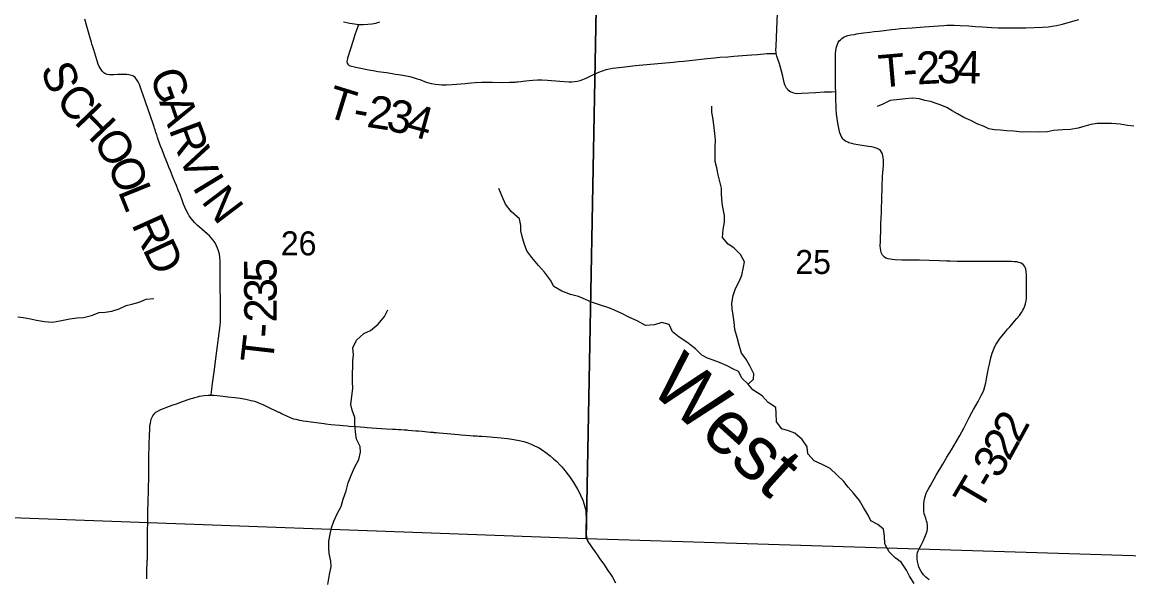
# Model space of a CAD drawing. Extents: x 0 to 34, y 0 to 22.
# Drawn here: x 25.06 to 26.994, y 15.594 to 16.564 of the extents above; entities that cross this region are included whole.
import ezdxf

# ---------------------------------------------------------------- set-up
doc = ezdxf.new("R2010")
doc.units = 0
for name, color, linetype in [('GM_X_Corporation', 7, 'Continuous'), ('GM_X_County_Road', 7, 'Continuous'), ('GM_X_Minor_River', 7, 'Continuous'), ('GM_X_Minor_River_Text', 7, 'Continuous'), ('GM_X_Section_Text', 7, 'Continuous'), ('GM_X_State_Route', 7, 'Continuous'), ('GM_X_Township_Road', 7, 'Continuous'), ('GM_X_Township_Road_Text', 7, 'Continuous')]:
    doc.layers.add(name, color=color, linetype=linetype)

msp = doc.modelspace()

# ---------------------------------------------------------------- linework, layer by layer
at = {"layer": 'GM_X_Corporation'}
for points in [[(25.0442, 16.7237), (26.0652, 16.6798), (26.0458, 15.6621), (25.0261, 15.6992)], [(26.0652, 16.6798), (27.0742, 16.6531), (27.0738, 16.6357), (27.0577, 15.6306), (26.0458, 15.6621)]]:
    msp.add_lwpolyline(points, close=True, dxfattribs=at)
at = {"layer": 'GM_X_County_Road'}
for points in [[(25.2783, 15.5923), (25.2786, 15.6084), (25.2792, 15.6314), (25.2794, 15.647), (25.2796, 15.6675), (25.2796, 15.6755), (25.2799, 15.6917), (25.2803, 15.706), (25.2809, 15.7302), (25.2811, 15.7432), (25.2817, 15.7767), (25.2819, 15.7947), (25.2821, 15.8121), (25.2822, 15.8177), (25.2824, 15.8276), (25.2827, 15.8419), (25.2833, 15.8543), (25.2838, 15.8599), (25.2845, 15.8642), (25.2851, 15.8672), (25.2861, 15.8708), (25.2874, 15.8743), (25.2889, 15.877), (25.2903, 15.879), (25.2924, 15.8813), (25.2943, 15.8829), (25.2974, 15.885), (25.3029, 15.8878), (25.3075, 15.8897), (25.3104, 15.8907), (25.318, 15.8934), (25.3227, 15.8952), (25.332, 15.8985), (25.3361, 15.8999), (25.3508, 15.905), (25.356, 15.9068), (25.3587, 15.9078), (25.3622, 15.909), (25.367, 15.9101), (25.3706, 15.9109), (25.3786, 15.9121), (25.3854, 15.9128), (25.3905, 15.9129)], [(25.3905, 15.9129), (25.396, 15.9128), (25.4009, 15.9123), (25.4114, 15.9111), (25.4201, 15.9102), (25.4318, 15.9089), (25.4416, 15.9076), (25.4514, 15.9058), (25.4605, 15.9037), (25.4665, 15.9021), (25.4712, 15.9004), (25.4746, 15.899), (25.4809, 15.8963), (25.4877, 15.8932), (25.4938, 15.8904), (25.5027, 15.8861), (25.506, 15.8846), (25.5072, 15.884), (25.5083, 15.8834), (25.5094, 15.8829), (25.5105, 15.8824), (25.5116, 15.8818), (25.5138, 15.8807), (25.515, 15.8802), (25.5172, 15.8792), (25.5222, 15.8768), (25.5278, 15.8742), (25.5301, 15.8733), (25.5348, 15.8718), (25.5384, 15.8708), (25.545, 15.8693), (25.5493, 15.8685), (25.5517, 15.868), (25.5565, 15.8672), (25.5652, 15.866), (25.5836, 15.8637), (25.5879, 15.8631), (25.591, 15.8628), (25.5997, 15.8619), (25.6156, 15.8604), (25.6212, 15.8599), (25.6286, 15.8593), (25.6317, 15.859), (25.644, 15.858), (25.6515, 15.8574), (25.6583, 15.8569), (25.6632, 15.8565), (25.6706, 15.8559), (25.6884, 15.8545), (25.6964, 15.8541), (25.7076, 15.8537), (25.7126, 15.8534), (25.7181, 15.8531), (25.7219, 15.8528), (25.728, 15.8524), (25.7324, 15.8521), (25.7342, 15.852), (25.7484, 15.8507), (25.7527, 15.8503), (25.7595, 15.8498), (25.7687, 15.8489), (25.7737, 15.8484), (25.7749, 15.8483), (25.7786, 15.848), (25.7798, 15.8479), (25.7835, 15.8476), (25.7891, 15.8471), (25.7959, 15.8464), (25.8032, 15.8457), (25.8228, 15.844), (25.8277, 15.8436), (25.835, 15.8431), (25.8424, 15.8426), (25.8486, 15.8421), (25.8548, 15.8417), (25.8585, 15.8414), (25.8634, 15.8411), (25.8709, 15.8404), (25.8783, 15.8399), (25.8839, 15.8395), (25.8975, 15.8384), (25.9086, 15.8372), (25.9197, 15.8355), (25.9288, 15.8337), (25.9366, 15.8318), (25.9437, 15.8296), (25.9495, 15.8274), (25.9557, 15.8246), (25.9623, 15.8212), (25.9687, 15.8173), (25.9753, 15.8127), (25.9827, 15.807), (25.9889, 15.8018), (25.9944, 15.7968), (25.9996, 15.7915), (26.0031, 15.7879), (26.0063, 15.7842), (26.0087, 15.7813), (26.0143, 15.774), (26.0164, 15.771), (26.0203, 15.7655), (26.0238, 15.7605), (26.0274, 15.7547), (26.0308, 15.7487), (26.0334, 15.7437), (26.036, 15.7381), (26.0397, 15.7296), (26.0424, 15.7221), (26.0441, 15.7155), (26.045, 15.7106), (26.0454, 15.7063), (26.0457, 15.7001), (26.0456, 15.6933), (26.0452, 15.6834), (26.0451, 15.6766), (26.0453, 15.6716), (26.0461, 15.6661), (26.0471, 15.6619), (26.0483, 15.6584), (26.0497, 15.6556), (26.0525, 15.6516), (26.056, 15.6465), (26.0607, 15.64), (26.0621, 15.6379), (26.0653, 15.6334), (26.0693, 15.6279), (26.0765, 15.6178), (26.0838, 15.607), (26.0882, 15.6002), (26.0915, 15.595), (26.0973, 15.5854)]]:
    msp.add_lwpolyline(points, dxfattribs=at)
at = {"layer": 'GM_X_Minor_River'}
for points in [[(26.3287, 15.9322), (26.3378, 15.9405), (26.3385, 15.95), (26.3316, 15.964), (26.3247, 15.9761), (26.3174, 15.9859), (26.3128, 15.9999), (26.3093, 16.0136), (26.3054, 16.0276), (26.3041, 16.0405), (26.3025, 16.0522), (26.3009, 16.0636), (26.3005, 16.0734), (26.3027, 16.0867), (26.3068, 16.0989), (26.3139, 16.1126), (26.3176, 16.1221), (26.3205, 16.1362), (26.3223, 16.1457), (26.3151, 16.1582), (26.304, 16.1702), (26.2941, 16.1766), (26.2841, 16.1879), (26.2852, 16.2023), (26.2874, 16.2149), (26.2873, 16.2263), (26.2841, 16.2441), (26.2829, 16.2547), (26.2821, 16.2649), (26.282, 16.2744), (26.2793, 16.2861), (26.2765, 16.2975), (26.2742, 16.3096), (26.2714, 16.321), (26.271, 16.3328), (26.2712, 16.3464), (26.2719, 16.3582), (26.2707, 16.3699), (26.2695, 16.3798), (26.2675, 16.3942), (26.2651, 16.4071), (26.2651, 16.4173)], [(27.0027, 16.3827), (26.9913, 16.3837), (26.9784, 16.3859), (26.9632, 16.3873), (26.9382, 16.3871), (26.9272, 16.3855), (26.9151, 16.3819), (26.9052, 16.3788), (26.892, 16.3765), (26.8784, 16.376), (26.8621, 16.3747), (26.8515, 16.3723), (26.8363, 16.3722), (26.8204, 16.3725), (26.8075, 16.372), (26.7923, 16.3737), (26.7802, 16.374), (26.7696, 16.3755), (26.7589, 16.3761), (26.7494, 16.378), (26.7396, 16.3824), (26.7301, 16.3862), (26.7175, 16.3921), (26.7057, 16.3977), (26.6947, 16.4037), (26.6852, 16.4089), (26.6756, 16.4149), (26.6623, 16.4205), (26.6471, 16.4257), (26.6376, 16.4275), (26.6278, 16.4301), (26.6156, 16.4315), (26.6035, 16.4299), (26.5933, 16.4291), (26.577, 16.427), (26.5638, 16.4209), (26.5539, 16.417)], [(25.9626, 16.139), (25.9511, 16.1534), (25.9424, 16.1647), (25.9377, 16.1775), (25.9338, 16.19), (25.9319, 16.1995), (25.9318, 16.209), (25.9291, 16.2207), (25.9146, 16.2335), (25.905, 16.2463), (25.8988, 16.2596), (25.8934, 16.2736)], [(26.6187, 15.5842), (26.6106, 15.597), (26.6056, 15.6073), (26.596, 15.6212), (26.5857, 15.6287), (26.575, 15.6393), (26.5674, 15.6532), (26.5669, 15.6665), (26.5653, 15.679), (26.5554, 15.6869), (26.5428, 15.6936), (26.5382, 15.7035), (26.5301, 15.7167), (26.5232, 15.7292), (26.5125, 15.7416), (26.5033, 15.7521), (26.4957, 15.762), (26.4835, 15.774), (26.472, 15.7849), (26.4583, 15.792), (26.4443, 15.798), (26.4332, 15.8104), (26.4316, 15.8229), (26.4231, 15.8357), (26.4105, 15.8466), (26.3991, 15.8504), (26.3874, 15.854), (26.3782, 15.8661), (26.3777, 15.8813), (26.3772, 15.8915), (26.3635, 15.8998), (26.3532, 15.9115), (26.3372, 15.9223), (26.328, 15.9329), (26.3185, 15.9419), (26.3116, 15.954), (26.3021, 15.9589), (26.2918, 15.9641), (26.2789, 15.9697), (26.2678, 15.9741), (26.2576, 15.9775), (26.2481, 15.9827), (26.237, 15.994), (26.2214, 16.0056), (26.208, 16.0143), (26.1966, 16.0233), (26.1908, 16.0361), (26.1779, 16.0394), (26.1654, 16.0355), (26.1495, 16.0347), (26.1347, 16.0425), (26.1202, 16.0492), (26.1092, 16.0548), (26.0963, 16.0608), (26.0852, 16.0653), (26.0689, 16.0704), (26.0552, 16.0753), (26.0446, 16.0797), (26.0324, 16.0849), (26.0187, 16.0886), (26.0035, 16.0946), (25.9894, 16.1028), (25.9833, 16.1138), (25.9729, 16.1277), (25.9626, 16.139)], [(25.0527, 16.0498), (25.0625, 16.0483), (25.0751, 16.0458), (25.0857, 16.0436), (25.0997, 16.0414), (25.1134, 16.0404), (25.1266, 16.0428), (25.144, 16.0463), (25.1565, 16.0476), (25.1679, 16.0484), (25.1819, 16.0519), (25.1951, 16.057), (25.2058, 16.0578), (25.2171, 16.0594), (25.23, 16.0637), (25.2425, 16.0691), (25.2523, 16.0719), (25.2648, 16.075), (25.2769, 16.0804), (25.2905, 16.0813)], [(25.6176, 15.7185), (25.6213, 15.7314), (25.6265, 15.7459), (25.6298, 15.7596), (25.6358, 15.7744), (25.641, 15.7866), (25.6485, 15.8007), (25.6518, 15.8136), (25.651, 15.8235), (25.6448, 15.8363), (25.6428, 15.8488), (25.6416, 15.8625), (25.6415, 15.8739), (25.6369, 15.8867), (25.6345, 15.8966), (25.6367, 15.911), (25.6381, 15.9247), (25.6377, 15.9368), (25.6376, 15.9505), (25.6379, 15.963), (25.6382, 15.9725), (25.6392, 15.9831), (25.6384, 15.9953), (25.6444, 16.0086), (25.6575, 16.0205), (25.6693, 16.0259), (25.6824, 16.037), (25.6933, 16.05), (25.6993, 16.0618)], [(25.5943, 15.5824), (25.5976, 15.5999), (25.6002, 15.6136), (25.5997, 15.6231), (25.597, 15.6367), (25.5965, 15.6462), (25.5961, 15.658), (25.5983, 15.6701), (25.6012, 15.6815), (25.6049, 15.6926), (25.6109, 15.7055), (25.6176, 15.7185)]]:
    msp.add_lwpolyline(points, dxfattribs=at)
at = {"layer": 'GM_X_State_Route'}
msp.add_lwpolyline([(25.6217, 16.5644), (25.6332, 16.5621), (25.6412, 16.5608), (25.6481, 16.56), (25.6491, 16.5599), (25.6565, 16.5597), (25.6645, 16.5602), (25.6712, 16.5611), (25.6785, 16.5625), (25.6856, 16.5643)], dxfattribs=at)
at = {"layer": 'GM_X_Township_Road'}
for points in [[(26.3776, 16.5094), (26.3774, 16.511), (26.3773, 16.5154), (26.3775, 16.521), (26.3783, 16.5377), (26.38, 16.5793), (26.3807, 16.5942), (26.3811, 16.5998), (26.3811, 16.6017), (26.3826, 16.6209), (26.3837, 16.6355), (26.3837, 16.6398), (26.3834, 16.6435), (26.3828, 16.6464), (26.3816, 16.6488), (26.3801, 16.6504), (26.3771, 16.6528), (26.3738, 16.6549), (26.3677, 16.6581), (26.3524, 16.6647), (26.3435, 16.6692), (26.3386, 16.6721), (26.338, 16.6725)], [(25.3905, 15.9129), (25.3914, 15.9197), (25.3917, 15.9222), (25.3925, 15.9289), (25.3944, 15.9412), (25.3966, 15.9578), (25.3991, 15.9769), (25.4049, 16.0213), (25.4063, 16.0342), (25.4069, 16.0417), (25.4072, 16.0516), (25.4072, 16.0603), (25.4071, 16.0684), (25.4069, 16.0845), (25.4067, 16.0951), (25.4066, 16.105), (25.4064, 16.1212), (25.4064, 16.1348), (25.4063, 16.1467), (25.4058, 16.1535), (25.4051, 16.159), (25.4036, 16.165), (25.4019, 16.1697), (25.4001, 16.1737), (25.3975, 16.1786), (25.3944, 16.1833), (25.3909, 16.1876), (25.388, 16.1908), (25.3839, 16.1947), (25.3745, 16.2027), (25.367, 16.2093), (25.3616, 16.2145), (25.3564, 16.2206), (25.3524, 16.2261), (25.3504, 16.2293), (25.3469, 16.2358), (25.3426, 16.2462), (25.3394, 16.2549), (25.3376, 16.2595), (25.3363, 16.263), (25.3333, 16.2705), (25.3302, 16.2786), (25.3274, 16.2854), (25.3245, 16.2923), (25.3196, 16.3044), (25.317, 16.3107), (25.3145, 16.317), (25.3122, 16.3228), (25.3103, 16.3274), (25.3056, 16.3396), (25.3049, 16.3413), (25.3029, 16.3465), (25.3018, 16.3494), (25.2971, 16.3628), (25.2956, 16.3675), (25.2942, 16.3716), (25.2926, 16.3763), (25.2916, 16.3792), (25.291, 16.381), (25.2892, 16.3863), (25.2846, 16.3998), (25.2759, 16.4251), (25.2715, 16.438), (25.2698, 16.4427), (25.2674, 16.4497), (25.2653, 16.455), (25.263, 16.4601), (25.2611, 16.4633), (25.2593, 16.4658), (25.2579, 16.4674), (25.2559, 16.4691), (25.2539, 16.47), (25.2517, 16.4709), (25.2469, 16.4721), (25.2433, 16.4726), (25.2377, 16.4729), (25.2314, 16.4727), (25.2271, 16.4725), (25.2208, 16.4721), (25.2159, 16.4722), (25.2123, 16.4721), (25.2089, 16.4726), (25.2051, 16.4742), (25.2034, 16.4754), (25.2007, 16.4778), (25.1983, 16.4811), (25.1952, 16.4865), (25.1934, 16.4904), (25.1907, 16.4981), (25.1856, 16.5154), (25.1839, 16.5207), (25.1825, 16.5255), (25.1815, 16.529), (25.1799, 16.5344), (25.1739, 16.5546), (25.1699, 16.569)], [(26.4817, 16.4423), (26.4813, 16.4499), (26.4814, 16.4605), (26.4813, 16.4692), (26.4813, 16.4809), (26.4813, 16.4871), (26.4813, 16.4921), (26.4812, 16.5014), (26.4814, 16.5089), (26.4818, 16.5144), (26.4825, 16.5187), (26.4834, 16.5223), (26.4848, 16.5258), (26.4862, 16.5285), (26.488, 16.5311), (26.49, 16.5334), (26.4923, 16.5355), (26.4949, 16.5373), (26.4965, 16.5381), (26.4982, 16.539), (26.5029, 16.5405), (26.5084, 16.5417), (26.5145, 16.5427), (26.5181, 16.5434), (26.5304, 16.5452), (26.5415, 16.5465), (26.5489, 16.5474), (26.5569, 16.5483), (26.5618, 16.549), (26.5797, 16.5512), (26.5864, 16.5519), (26.5951, 16.5527), (26.6155, 16.5542), (26.636, 16.5558), (26.662, 16.5578), (26.6706, 16.5584), (26.6756, 16.5586), (26.683, 16.5587), (26.6886, 16.5586), (26.6992, 16.5582), (26.714, 16.5573), (26.7258, 16.5566), (26.7382, 16.5558), (26.7543, 16.5547), (26.7655, 16.5542), (26.7748, 16.554), (26.7866, 16.5539), (26.7952, 16.5539), (26.8136, 16.5543), (26.8429, 16.5552), (26.8527, 16.5561), (26.8601, 16.557), (26.8674, 16.5583), (26.8777, 16.5607), (26.8879, 16.5634), (26.9063, 16.5688)], [(25.6481, 16.56), (25.6457, 16.5532), (25.6451, 16.5515), (25.6413, 16.5403), (25.6386, 16.5321), (25.6339, 16.5173), (25.629, 16.5012), (25.6281, 16.4975), (25.6278, 16.4951), (25.6282, 16.4926), (25.6292, 16.4905), (25.6305, 16.4892), (25.632, 16.4882), (25.6338, 16.4876), (25.6435, 16.4855), (25.6688, 16.4803), (25.6736, 16.4795), (25.6821, 16.4781), (25.6968, 16.4759), (25.7066, 16.4744), (25.7127, 16.4734), (25.7182, 16.4726), (25.7286, 16.4708), (25.7377, 16.469), (25.7437, 16.4674), (25.7508, 16.4652), (25.7555, 16.4636), (25.7665, 16.4595), (25.7748, 16.4571), (25.7828, 16.4556), (25.7883, 16.4551), (25.7939, 16.4548), (25.802, 16.4547), (25.8119, 16.4552), (25.8346, 16.4571), (25.8451, 16.458), (25.8519, 16.4585), (25.8631, 16.4591), (25.8717, 16.4592), (25.8823, 16.4592), (25.8989, 16.4589), (25.9118, 16.459), (25.9216, 16.4594), (25.9241, 16.4596), (25.9265, 16.4598), (25.9314, 16.4603), (25.9356, 16.4607), (25.9405, 16.4615), (25.946, 16.4623), (25.9528, 16.463), (25.9609, 16.4635), (25.9683, 16.4634), (25.9782, 16.4628), (25.9999, 16.4609), (26.0154, 16.46), (26.021, 16.4599), (26.0253, 16.4603), (26.0302, 16.461), (26.0351, 16.4621), (26.0398, 16.4637), (26.0455, 16.466), (26.06, 16.4731), (26.068, 16.4767), (26.0743, 16.4791), (26.0808, 16.4812), (26.0863, 16.4825), (26.0918, 16.4835), (26.1084, 16.4857), (26.1319, 16.4881), (26.1647, 16.4913), (26.198, 16.4944), (26.2073, 16.4954), (26.2159, 16.4961), (26.2368, 16.4983), (26.2467, 16.4994), (26.2572, 16.5005), (26.2702, 16.5018), (26.2795, 16.5026), (26.2931, 16.5037), (26.3036, 16.5045), (26.319, 16.5057), (26.3351, 16.507), (26.345, 16.5078), (26.3611, 16.509), (26.3751, 16.5094), (26.3776, 16.5094)], [(26.4817, 16.4423), (26.4746, 16.4419), (26.4685, 16.4418), (26.4615, 16.4415), (26.4467, 16.4408), (26.4218, 16.4392), (26.4156, 16.4391), (26.4107, 16.4394), (26.4083, 16.44), (26.4054, 16.441), (26.4026, 16.4425), (26.4001, 16.4442), (26.3978, 16.4463), (26.3957, 16.4487), (26.3943, 16.4513), (26.393, 16.4548), (26.3918, 16.4589), (26.3906, 16.4639), (26.3892, 16.4699), (26.3846, 16.4873), (26.3827, 16.4931), (26.3806, 16.4992), (26.3789, 16.5048), (26.3776, 16.5094)], [(26.6449, 15.5904), (26.6392, 15.5951), (26.6352, 15.5991), (26.6325, 15.6025), (26.6308, 15.605), (26.6287, 15.6089), (26.6271, 15.6129), (26.6256, 15.6176), (26.6246, 15.6225), (26.6239, 15.6274), (26.6237, 15.6311), (26.6239, 15.6348), (26.6245, 15.6379), (26.6255, 15.6408), (26.6273, 15.6447), (26.6308, 15.6511), (26.6345, 15.6582), (26.6375, 15.6649), (26.6398, 15.6706), (26.6412, 15.6754), (26.6419, 15.6796), (26.6421, 15.6833), (26.642, 15.6864), (26.6414, 15.69), (26.6405, 15.6936), (26.6389, 15.6982), (26.6372, 15.7028), (26.6364, 15.7058), (26.6358, 15.7101), (26.6356, 15.7156), (26.6358, 15.7231), (26.6363, 15.7286), (26.6371, 15.7335), (26.6384, 15.7377), (26.64, 15.7417), (26.641, 15.7439), (26.6432, 15.7483), (26.647, 15.7554), (26.6572, 15.7732), (26.6686, 15.7925), (26.676, 15.8047), (26.6837, 15.8174), (26.6919, 15.8312), (26.6984, 15.8424), (26.7055, 15.8554), (26.7148, 15.8737), (26.7194, 15.8825), (26.7224, 15.8879), (26.7304, 15.9019), (26.7334, 15.9073), (26.736, 15.9122), (26.7379, 15.9161), (26.7402, 15.9218), (26.742, 15.9277), (26.7437, 15.9344), (26.745, 15.9416), (26.7461, 15.9477), (26.7466, 15.9507), (26.7486, 15.9598), (26.7502, 15.967), (26.7528, 15.9778), (26.7551, 15.9861), (26.7571, 15.9919), (26.7596, 15.9976), (26.7619, 16.0019), (26.7652, 16.0071), (26.7689, 16.0121), (26.7781, 16.0231), (26.782, 16.0278), (26.7857, 16.032), (26.7893, 16.0363), (26.7941, 16.042), (26.7982, 16.0467), (26.8025, 16.0519), (26.8062, 16.057), (26.8088, 16.0612), (26.8103, 16.0639), (26.8122, 16.0685), (26.8134, 16.072), (26.8141, 16.075), (26.8144, 16.0774), (26.8147, 16.0824), (26.8149, 16.0916), (26.8147, 16.0983), (26.8147, 16.1029), (26.815, 16.1122), (26.8148, 16.1228), (26.8143, 16.129), (26.8136, 16.1326), (26.8126, 16.1356), (26.8112, 16.1383), (26.8093, 16.1408), (26.8084, 16.1415), (26.8057, 16.1432), (26.804, 16.1439), (26.8017, 16.1446), (26.7981, 16.1454), (26.7937, 16.1457), (26.7887, 16.1459), (26.7801, 16.146), (26.7721, 16.146), (26.7634, 16.1459), (26.7559, 16.1459), (26.7516, 16.146), (26.7385, 16.1461), (26.7305, 16.146), (26.7149, 16.1459), (26.7087, 16.1459), (26.7007, 16.1459), (26.6939, 16.1461), (26.6816, 16.1466), (26.6755, 16.1469), (26.6631, 16.1476), (26.6451, 16.1481), (26.6283, 16.1483), (26.6184, 16.1484), (26.5973, 16.1486), (26.5855, 16.1492), (26.5806, 16.1497), (26.5767, 16.1502), (26.5733, 16.1508), (26.5715, 16.1512), (26.5692, 16.1522), (26.5671, 16.1536), (26.5653, 16.1552), (26.5637, 16.1572), (26.5624, 16.1593), (26.5612, 16.1621), (26.5604, 16.1651), (26.5598, 16.1688), (26.5596, 16.1738), (26.5597, 16.1812), (26.5601, 16.1893), (26.5604, 16.1979), (26.5608, 16.2129), (26.5611, 16.2215), (26.5615, 16.2327), (26.5619, 16.2438), (26.562, 16.2488), (26.5623, 16.2581), (26.5627, 16.2736), (26.5629, 16.2804), (26.5631, 16.2848), (26.5632, 16.2872), (26.5636, 16.2953), (26.564, 16.3009), (26.565, 16.314), (26.5651, 16.3195), (26.565, 16.3239), (26.5648, 16.3274), (26.5643, 16.3312), (26.563, 16.335), (26.5619, 16.3373), (26.5599, 16.3401), (26.5584, 16.3413), (26.5568, 16.3423), (26.5525, 16.344), (26.5489, 16.3449), (26.5441, 16.3461), (26.5392, 16.347), (26.5202, 16.3501), (26.5141, 16.3512), (26.5098, 16.352), (26.5044, 16.3535), (26.5027, 16.3542), (26.4989, 16.3563), (26.4965, 16.3582), (26.4947, 16.36), (26.4925, 16.3629), (26.4905, 16.3668), (26.4891, 16.3709), (26.4877, 16.3763), (26.4855, 16.3879), (26.4842, 16.3959), (26.4833, 16.4033), (26.4826, 16.4126), (26.4823, 16.4194), (26.4821, 16.4256), (26.4821, 16.4323), (26.4817, 16.4423)]]:
    msp.add_lwpolyline(points, dxfattribs=at)

# ---------------------------------------------------------------- texts
at = {"layer": 'GM_X_Minor_River_Text'}
msp.add_text('West', height=0.09469, rotation=318.0002, dxfattribs=at).set_placement((26.1532, 15.9235))
at = {"layer": 'GM_X_Section_Text'}
for s, p in [('26', (25.5124, 16.1569)), ('25', (26.4111, 16.1244))]:
    msp.add_text(s, height=0.04186, rotation=0, dxfattribs=at).set_placement(p)
at = {"layer": 'GM_X_Township_Road_Text'}
for s, rotation, p in [('2', 3.1501, (26.624, 16.4551)), ('3', 1.0981, (26.6584, 16.457)), ('4', 358.4854, (26.6927, 16.4577)), ('S', 288.4034, (25.0927, 16.4839)), ('T', 5.0014, (26.5589, 16.4496)), ('G', 289.6261, (25.2825, 16.4723)), ('-', 4.5167, (26.6011, 16.4533)), ('T', 342.8045, (25.5885, 16.4002)), ('C', 310.919, (25.1168, 16.4264)), ('2', 351.1405, (25.6608, 16.3814)), ('H', 313.977, (25.1496, 16.3887)), ('A', 289.1549, (25.2993, 16.4254)), ('3', 346.9685, (25.6943, 16.3763)), ('4', 344.6232, (25.7278, 16.3685)), ('-', 349.6776, (25.6363, 16.3859)), ('O', 303.7143, (25.1826, 16.3549)), ('R', 290.3778, (25.3161, 16.3769)), ('V', 292.4102, (25.3332, 16.3311)), ('O', 291.2907, (25.2088, 16.3161)), ('I', 301.3208, (25.3566, 16.2763)), ('L', 292.0099, (25.2273, 16.2688)), ('N', 307.0848, (25.3722, 16.2512)), ('R', 294.1579, (25.2509, 16.2112)), ('D', 295.0313, (25.2704, 16.1677)), ('5', 90.4465, (25.505, 16.1101)), ('3', 90.3644, (25.5053, 16.075)), ('2', 89.9892, (25.5053, 16.0396)), ('-', 85.646, (25.5033, 16.0116)), ('T', 83.4416, (25.4982, 15.967)), ('2', 61.4068, (26.8021, 15.8272)), ('2', 61.039, (26.785, 15.7962)), ('3', 60.3849, (26.7673, 15.7651)), ('-', 59.7968, (26.7553, 15.7444)), ('T', 59.4673, (26.7335, 15.7075))]:
    msp.add_text(s, height=0.0568, rotation=rotation, dxfattribs=at).set_placement(p)

doc.saveas('drawing.dxf')
